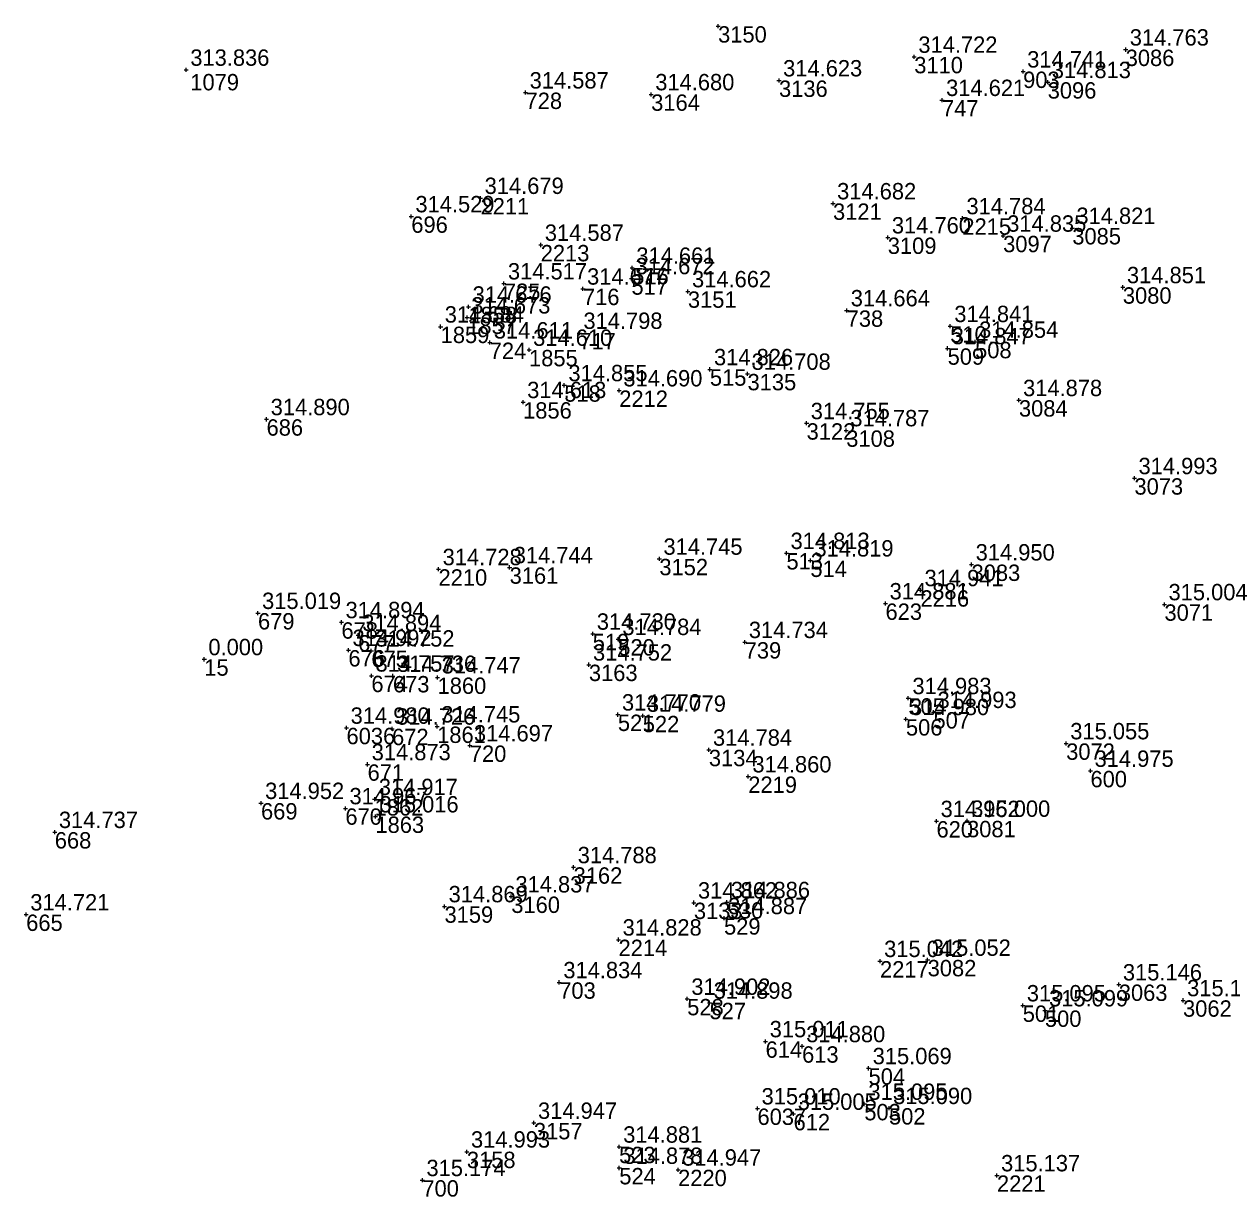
# Model space of a CAD drawing. Extents: x -829398 to -819400, y -1074439 to -1067977.
# Drawn here: x -820692.2 to -820603.6, y -1069251.2 to -1069165.2 of the extents above; entities that cross this region are included whole.
import ezdxf

# ---------------------------------------------------------------- set-up
doc = ezdxf.new("R2010")
doc.units = 0
for name, color, linetype in [('Vrstva 60', 7, 'Continuous'), ('Vrstva 61', 7, 'Continuous'), ('Čísla bodů_doměření_2012', 7, 'Continuous')]:
    doc.layers.add(name, color=color, linetype=linetype)

# ---------------------------------------------------------------- blocks, each defined once
blk = doc.blocks.new('BOD')
at = {"layer": 'Čísla bodů_doměření_2012'}
for p, q in [((-0.15, 0), (0.15, 0)), ((0, -0.15), (0, 0.15))]:
    blk.add_line(p, q, dxfattribs=at)

msp = doc.modelspace()

# ---------------------------------------------------------------- block references
at = {"layer": 'Vrstva 60'}
for p in [(-820641.283, -1069165.384), (-820611.386, -1069167.103), (-820626.895, -1069167.635), (-820680.295, -1069168.586), (-820618.91, -1069168.713), (-820636.814, -1069169.366), (-820617.106, -1069169.492), (-820655.406, -1069170.252), (-820646.191, -1069170.384), (-820624.859, -1069170.802), (-820658.707, -1069177.983), (-820632.853, -1069178.379), (-820663.785, -1069179.329), (-820623.366, -1069179.472), (-820615.302, -1069180.181), (-820654.293, -1069181.421), (-820628.836, -1069180.878), (-820620.377, -1069180.75), (-820647.58, -1069183.105), (-820647.638, -1069183.869), (-820656.997, -1069184.25), (-820651.194, -1069184.631), (-820643.496, -1069184.826), (-820611.594, -1069184.527), (-820659.686, -1069186.747), (-820659.592, -1069185.955), (-820631.851, -1069186.221), (-820661.633, -1069187.414), (-820624.258, -1069187.377), (-820651.461, -1069187.876), (-820658.033, -1069188.581), (-820655.15, -1069189.117), (-820624.447, -1069189.002), (-820622.433, -1069188.53), (-820641.884, -1069190.542), (-820639.123, -1069190.876), (-820652.562, -1069191.712), (-820655.585, -1069192.952), (-820648.534, -1069192.092), (-820619.214, -1069192.805), (-820674.401, -1069194.202), (-820634.789, -1069194.494), (-820631.883, -1069195.017), (-820610.744, -1069198.526), (-820645.592, -1069204.434), (-820636.269, -1069204.014), (-820661.789, -1069205.198), (-820656.572, -1069205.059), (-820634.516, -1069204.562), (-820622.692, -1069204.854), (-820626.44, -1069206.737), (-820629.003, -1069207.707), (-820608.544, -1069207.772), (-820675.031, -1069208.41), (-820668.91, -1069209.086), (-820667.681, -1069210.027), (-820650.479, -1069209.929), (-820648.605, -1069210.321), (-820639.33, -1069210.543), (-820668.399, -1069211.126), (-820666.718, -1069211.169), (-820678.97, -1069211.8), (-820650.758, -1069212.193), (-820666.712, -1069213.002), (-820665.133, -1069213.024), (-820661.858, -1069213.136), (-820627.33, -1069214.654), (-820648.633, -1069215.855), (-820646.809, -1069215.946), (-820625.487, -1069215.673), (-820668.537, -1069216.824), (-820661.889, -1069216.731), (-820627.505, -1069216.189), (-820665.197, -1069216.891), (-820659.492, -1069218.119), (-820641.958, -1069218.435), (-820615.752, -1069217.966), (-820666.992, -1069219.501), (-820639.068, -1069220.393), (-820613.97, -1069219.982), (-820666.471, -1069222.054), (-820674.809, -1069222.343), (-820668.619, -1069222.728), (-820666.417, -1069223.326), (-820625.263, -1069223.666), (-820623.021, -1069223.646), (-820689.935, -1069224.47), (-820651.881, -1069227.049), (-820656.45, -1069229.195), (-820661.348, -1069229.913), (-820643.058, -1069229.641), (-820640.643, -1069229.612), (-820692.033, -1069230.514), (-820640.847, -1069230.783), (-820648.586, -1069232.354), (-820629.405, -1069233.928), (-820625.912, -1069233.839), (-820652.935, -1069235.483), (-820611.892, -1069235.643), (-820643.547, -1069236.698), (-820641.914, -1069236.983), (-820618.937, -1069237.179), (-820607.18, -1069236.802), (-820617.309, -1069237.545), (-820637.799, -1069239.81), (-820635.122, -1069240.171), (-820630.246, -1069241.784), (-820638.393, -1069244.736), (-820635.747, -1069245.129), (-820630.56, -1069244.398), (-820628.745, -1069244.707), (-820654.793, -1069245.79), (-820648.543, -1069247.537), (-820659.708, -1069247.899), (-820648.53, -1069249.092), (-820644.218, -1069249.221), (-820620.827, -1069249.638), (-820662.974, -1069249.99)]:
    msp.add_blockref('BOD', p, dxfattribs=at)

# ---------------------------------------------------------------- texts
for s, p in [('3150', (-820641.283, -1069166.584)), ('3086', (-820611.386, -1069168.303)), ('3110', (-820626.895, -1069168.835)), ('1079', (-820679.995, -1069170.086)), ('903', (-820618.91, -1069169.913)), ('3136', (-820636.814, -1069170.566)), ('3096', (-820617.106, -1069170.692)), ('728', (-820655.406, -1069171.452)), ('3164', (-820646.191, -1069171.584)), ('747', (-820624.859, -1069172.002)), ('2211', (-820658.707, -1069179.183)), ('3121', (-820632.853, -1069179.579)), ('696', (-820663.785, -1069180.529)), ('2215', (-820623.366, -1069180.672)), ('3085', (-820615.302, -1069181.381)), ('3109', (-820628.836, -1069182.078)), ('3097', (-820620.377, -1069181.95)), ('2213', (-820654.293, -1069182.621)), ('517', (-820647.638, -1069185.069)), ('516', (-820647.58, -1069184.305)), ('725', (-820656.997, -1069185.45)), ('716', (-820651.194, -1069185.831)), ('3151', (-820643.496, -1069186.026)), ('3080', (-820611.594, -1069185.727)), ('1858', (-820659.592, -1069187.155)), ('738', (-820631.851, -1069187.421)), ('1859', (-820661.633, -1069188.614)), ('1857', (-820659.686, -1069187.947)), ('510', (-820624.258, -1069188.577)), ('717', (-820651.461, -1069189.076)), ('724', (-820658.033, -1069189.781)), ('1855', (-820655.15, -1069190.317)), ('509', (-820624.447, -1069190.202)), ('508', (-820622.433, -1069189.73)), ('515', (-820641.884, -1069191.742)), ('3135', (-820639.123, -1069192.076)), ('518', (-820652.562, -1069192.912)), ('2212', (-820648.534, -1069193.292)), ('3084', (-820619.214, -1069194.005)), ('1856', (-820655.585, -1069194.152)), ('686', (-820674.401, -1069195.402)), ('3122', (-820634.789, -1069195.694)), ('3108', (-820631.883, -1069196.217)), ('3073', (-820610.744, -1069199.726)), ('513', (-820636.269, -1069205.214)), ('2210', (-820661.789, -1069206.398)), ('3161', (-820656.572, -1069206.259)), ('3152', (-820645.592, -1069205.634)), ('514', (-820634.516, -1069205.762)), ('3083', (-820622.692, -1069206.054)), ('2216', (-820626.44, -1069207.937)), ('623', (-820629.003, -1069208.907)), ('3071', (-820608.544, -1069208.972)), ('679', (-820675.031, -1069209.61)), ('678', (-820668.91, -1069210.286)), ('677', (-820667.681, -1069211.227)), ('519', (-820650.479, -1069211.129)), ('520', (-820648.605, -1069211.521)), ('676', (-820668.399, -1069212.326)), ('675', (-820666.718, -1069212.369)), ('739', (-820639.33, -1069211.743)), ('15', (-820678.97, -1069213)), ('3163', (-820650.758, -1069213.393)), ('674', (-820666.712, -1069214.202)), ('673', (-820665.133, -1069214.224)), ('1860', (-820661.858, -1069214.336)), ('505', (-820627.33, -1069215.854)), ('507', (-820625.487, -1069216.873)), ('1861', (-820661.889, -1069217.931)), ('521', (-820648.633, -1069217.055)), ('522', (-820646.809, -1069217.146)), ('506', (-820627.505, -1069217.389)), ('6036', (-820668.537, -1069218.024)), ('672', (-820665.197, -1069218.091)), ('720', (-820659.492, -1069219.319)), ('3134', (-820641.958, -1069219.635)), ('3072', (-820615.752, -1069219.166)), ('671', (-820666.992, -1069220.701)), ('600', (-820613.97, -1069221.182)), ('2219', (-820639.068, -1069221.593)), ('1862', (-820666.471, -1069223.254)), ('669', (-820674.809, -1069223.543)), ('670', (-820668.619, -1069223.928)), ('1863', (-820666.417, -1069224.526)), ('620', (-820625.263, -1069224.866)), ('3081', (-820623.021, -1069224.846)), ('668', (-820689.935, -1069225.67)), ('3162', (-820651.881, -1069228.249)), ('3159', (-820661.348, -1069231.113)), ('3160', (-820656.45, -1069230.395)), ('3133', (-820643.058, -1069230.841)), ('530', (-820640.643, -1069230.812)), ('665', (-820692.033, -1069231.714)), ('529', (-820640.847, -1069231.983)), ('2214', (-820648.586, -1069233.554)), ('2217', (-820629.405, -1069235.128)), ('3082', (-820625.912, -1069235.039)), ('703', (-820652.935, -1069236.683)), ('3063', (-820611.892, -1069236.843)), ('528', (-820643.547, -1069237.898)), ('527', (-820641.914, -1069238.183)), ('3062', (-820607.18, -1069238.002)), ('501', (-820618.937, -1069238.379)), ('500', (-820617.309, -1069238.745)), ('614', (-820637.799, -1069241.01)), ('613', (-820635.122, -1069241.371)), ('504', (-820630.246, -1069242.984)), ('6037', (-820638.393, -1069245.936)), ('503', (-820630.56, -1069245.598)), ('502', (-820628.745, -1069245.907)), ('3157', (-820654.793, -1069246.99)), ('612', (-820635.747, -1069246.329)), ('523', (-820648.543, -1069248.737)), ('3158', (-820659.708, -1069249.099)), ('524', (-820648.53, -1069250.292)), ('2220', (-820644.218, -1069250.421)), ('700', (-820662.974, -1069251.19)), ('2221', (-820620.827, -1069250.838))]:
    msp.add_text(s, height=1.2, dxfattribs=at).set_placement(p)
at = {"layer": 'Vrstva 61'}
for s, p in [('314.722', (-820626.595, -1069167.335)), ('314.763', (-820611.086, -1069166.803)), ('313.836', (-820679.995, -1069168.286)), ('314.623', (-820636.514, -1069169.066)), ('314.741', (-820618.61, -1069168.413)), ('314.813', (-820616.806, -1069169.192)), ('314.587', (-820655.106, -1069169.952)), ('314.680', (-820645.891, -1069170.084)), ('314.621', (-820624.559, -1069170.502)), ('314.679', (-820658.407, -1069177.683)), ('314.682', (-820632.553, -1069178.079)), ('314.529', (-820663.485, -1069179.029)), ('314.784', (-820623.066, -1069179.172)), ('314.760', (-820628.536, -1069180.578)), ('314.835', (-820620.077, -1069180.45)), ('314.821', (-820615.002, -1069179.881)), ('314.587', (-820653.993, -1069181.121)), ('314.661', (-820647.28, -1069182.805)), ('314.517', (-820656.697, -1069183.95)), ('314.672', (-820647.338, -1069183.569)), ('314.851', (-820611.294, -1069184.227)), ('314.677', (-820650.894, -1069184.331)), ('314.662', (-820643.196, -1069184.526)), ('314.676', (-820659.292, -1069185.655)), ('314.664', (-820631.551, -1069185.921)), ('314.673', (-820659.386, -1069186.447)), ('314.684', (-820661.333, -1069187.114)), ('314.798', (-820651.161, -1069187.576)), ('314.841', (-820623.958, -1069187.077)), ('314.611', (-820657.733, -1069188.281)), ('314.847', (-820624.147, -1069188.702)), ('314.854', (-820622.133, -1069188.23)), ('314.610', (-820654.85, -1069188.817)), ('314.826', (-820641.584, -1069190.242)), ('314.708', (-820638.823, -1069190.576)), ('314.855', (-820652.262, -1069191.412)), ('314.690', (-820648.234, -1069191.792)), ('314.613', (-820655.285, -1069192.652)), ('314.878', (-820618.914, -1069192.505)), ('314.890', (-820674.101, -1069193.902)), ('314.755', (-820634.489, -1069194.194)), ('314.787', (-820631.583, -1069194.717)), ('314.993', (-820610.444, -1069198.226)), ('314.813', (-820635.969, -1069203.714)), ('314.745', (-820645.292, -1069204.134)), ('314.819', (-820634.216, -1069204.262)), ('314.950', (-820622.392, -1069204.554)), ('314.728', (-820661.489, -1069204.898)), ('314.744', (-820656.272, -1069204.759)), ('314.941', (-820626.14, -1069206.437)), ('315.019', (-820674.731, -1069208.11)), ('314.881', (-820628.703, -1069207.407)), ('315.004', (-820608.244, -1069207.472)), ('314.894', (-820668.61, -1069208.786)), ('314.894', (-820667.381, -1069209.727)), ('314.730', (-820650.179, -1069209.629)), ('314.992', (-820668.099, -1069210.826)), ('314.784', (-820648.305, -1069210.021)), ('314.734', (-820639.03, -1069210.243)), ('0.000', (-820678.67, -1069211.5)), ('314.752', (-820666.418, -1069210.869)), ('314.752', (-820650.458, -1069211.893)), ('314.757', (-820666.412, -1069212.702)), ('314.736', (-820664.833, -1069212.724)), ('314.747', (-820661.558, -1069212.836)), ('314.983', (-820627.03, -1069214.354)), ('314.770', (-820648.333, -1069215.555)), ('314.779', (-820646.509, -1069215.646)), ('314.980', (-820627.205, -1069215.889)), ('314.993', (-820625.187, -1069215.373)), ('314.980', (-820668.237, -1069216.524)), ('314.726', (-820664.897, -1069216.591)), ('314.745', (-820661.589, -1069216.431)), ('314.697', (-820659.192, -1069217.819)), ('315.055', (-820615.452, -1069217.666)), ('314.784', (-820641.658, -1069218.135)), ('314.873', (-820666.692, -1069219.201)), ('314.975', (-820613.67, -1069219.682)), ('314.860', (-820638.768, -1069220.093)), ('314.952', (-820674.509, -1069222.043)), ('314.917', (-820666.171, -1069221.754)), ('314.967', (-820668.319, -1069222.428)), ('315.016', (-820666.117, -1069223.026)), ('314.962', (-820624.963, -1069223.366)), ('315.000', (-820622.721, -1069223.346)), ('314.737', (-820689.635, -1069224.17)), ('314.788', (-820651.581, -1069226.749)), ('314.837', (-820656.15, -1069228.895)), ('314.862', (-820642.758, -1069229.341)), ('314.886', (-820640.343, -1069229.312)), ('314.721', (-820691.733, -1069230.214)), ('314.869', (-820661.048, -1069229.613)), ('314.887', (-820640.547, -1069230.483)), ('314.828', (-820648.286, -1069232.054)), ('315.042', (-820629.105, -1069233.628)), ('315.052', (-820625.612, -1069233.539)), ('314.834', (-820652.635, -1069235.183)), ('315.146', (-820611.592, -1069235.343)), ('314.902', (-820643.247, -1069236.398)), ('315.163', (-820606.88, -1069236.502)), ('314.898', (-820641.614, -1069236.683)), ('315.095', (-820618.637, -1069236.879)), ('315.099', (-820617.009, -1069237.245)), ('315.011', (-820637.499, -1069239.51)), ('314.880', (-820634.822, -1069239.871)), ('315.069', (-820629.946, -1069241.484)), ('315.010', (-820638.093, -1069244.436)), ('315.095', (-820630.26, -1069244.098)), ('315.090', (-820628.445, -1069244.407)), ('315.005', (-820635.447, -1069244.829)), ('314.947', (-820654.493, -1069245.49)), ('314.993', (-820659.408, -1069247.599)), ('314.881', (-820648.243, -1069247.237)), ('314.878', (-820648.23, -1069248.792)), ('314.947', (-820643.918, -1069248.921)), ('315.174', (-820662.674, -1069249.69)), ('315.137', (-820620.527, -1069249.338))]:
    msp.add_text(s, height=1.2, dxfattribs=at).set_placement(p)

doc.saveas('drawing.dxf')
